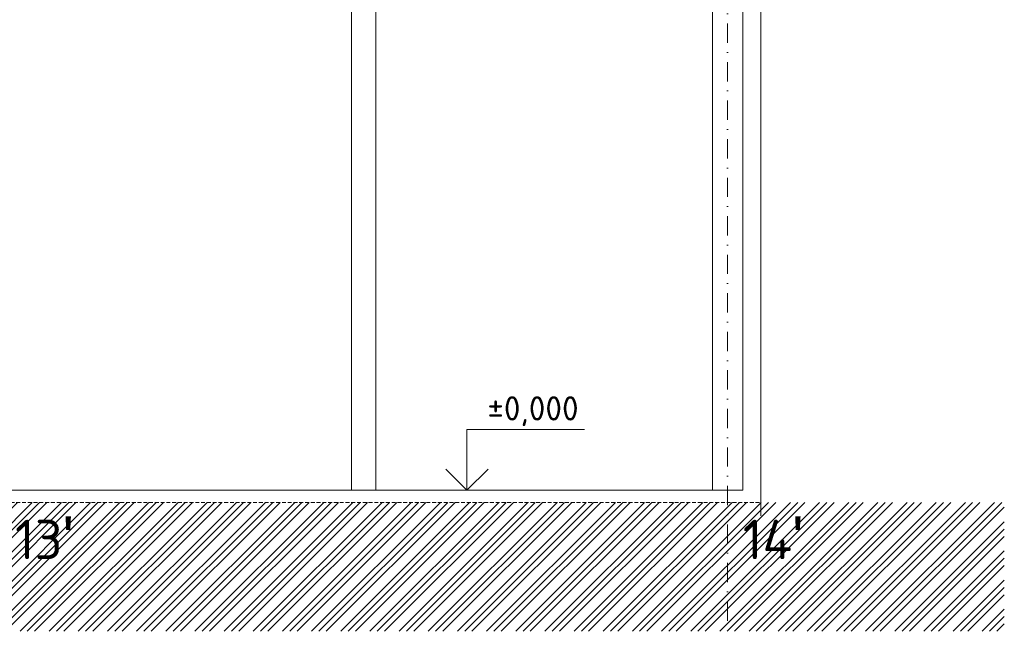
# Model space of a CAD drawing. Header units: millimetres. Extents: x -725694 to 5289369, y -1488057 to 2187451.
# Tile 121 of 656: x 138877 to 155112, y -47075 to -36878. Entities that reach past the tile are written whole.
import ezdxf
from ezdxf.enums import TextEntityAlignment as Align

# ---------------------------------------------------------------- set-up
doc = ezdxf.new("R2010")
doc.units = ezdxf.units.MM
for name, pattern in [('CENTERX2', [101.6, 63.5, -12.7, 12.7, -12.7]), ('DASHDOT', [25.4, 12.7, -6.35, 0, -6.35]), ('HIDDEN', [9.525, 6.35, -3.175])]:
    doc.linetypes.add(name, pattern=pattern)
doc.layers.add('0 @ 200', color=7, linetype='Continuous')
for name, color, linetype, lineweight in [('A99_N_kce-pohl', 1, 'Continuous', 9), ('A99_N_koty-200-vysk', 6, 'Continuous', 9), ('A99_N_txt-popis-200', 240, 'Continuous', 5), ('A99_S_kce-pohl', 7, 'Continuous', 5), ('A99_S_kce-rez-sil', 7, 'Continuous', 15), ('A99_S_osy', 1, 'CENTERX2', 5), ('A99_S_sraf', 252, 'Continuous', 9)]:
    doc.layers.add(name, color=color, linetype=linetype, lineweight=lineweight)
doc.styles.add('A99_kota', font='isocpeur.ttf', dxfattribs={"height": 2})
doc.styles.add('ad_popis 100', font='isocpeur.ttf', dxfattribs={"height": 200})

# ---------------------------------------------------------------- blocks, each defined once
blk = doc.blocks.new('*U24')
at = {"color": 0, "linetype": 'ByBlock', "lineweight": -2}
blk.add_line((-3, 0), (7, 0), dxfattribs=at)
for points in [[(0, 0), (0, 5), (0, 5), (9.7, 5)], [(-1.75, 1.75), (0, 0), (1.75, 1.75)]]:
    blk.add_lwpolyline(points, dxfattribs=at)
at = {"color": 0, "linetype": 'ByBlock', "lineweight": -2, "style": 'A99_kota'}
for tag, p in [('VYSKA', (9.2, 7.75)), ('POPIS', (9.2, 4.5))]:
    blk.add_attdef(tag, text='', height=2, dxfattribs=at).set_placement(p, align=Align.TOP_RIGHT)
blk = doc.blocks.new('*U6548')
at = {"layer": 'A99_N_koty-200-vysk', "lineweight": 5}
ref = blk.add_blockref('*U24', (146252, -44635), dxfattribs=dict(at, xscale=200, yscale=200, zscale=200))
ref.add_attrib('VYSKA', '±0,000', dxfattribs={"layer": '0 @ 200', "color": 0, "linetype": 'ByBlock', "lineweight": -2, "height": 400, "style": 'A99_kota'}).set_placement((148093, -43085), align=Align.TOP_RIGHT)
at = {"layer": 'A99_N_koty-200-vysk', "lineweight": 5, "xscale": 200, "yscale": 200, "zscale": 200}
blk.add_blockref('*U24', (146252, -44635), dxfattribs=at)
blk.add_blockref('*U24', (146252, -44635), dxfattribs=at)
blk.add_blockref('*U24', (146252, -44635), dxfattribs=at)
blk.add_blockref('*U24', (146252, -44635), dxfattribs=at)
blk.add_blockref('*U24', (146252, -44635), dxfattribs=at)
blk.add_blockref('*U24', (146252, -44635), dxfattribs=at)

msp = doc.modelspace()

# ---------------------------------------------------------------- hatches: boundary and pattern name
at = {"layer": 'A99_S_sraf', "linetype": 'Continuous', "lineweight": 0}
h = msp.add_hatch(dxfattribs=at)
h.set_pattern_fill('ZEM_PUVODNI', color=256, scale=85, angle=180)
h.set_pattern_definition([(225, (0, 0), (240.4163, -240.4163), []), (225, (-120.2, 1e-14), (240.4163, -240.4163), []), (225, (-240.4, 3e-14), (240.4163, -240.4163), [])])
h.paths.add_polyline_path([(5750, -44835.1), (-646.9, -45035), (-4963.8, -45035), (-4963.8, -46960), (155112.5, -46960), (155112.5, -44835)])

# ---------------------------------------------------------------- linework, layer by layer
at = {"layer": 'A99_S_kce-pohl', "linetype": 'Continuous'}
for p, q in [((150300, -44635), (150300, -32611.9)), ((144350, -44635), (144350, -33515)), ((144750, -44635), (144750, -33515))]:
    msp.add_line(p, q, dxfattribs=at)
at = {"layer": 'A99_S_kce-rez-sil'}
for p, q in [((151100, -45055), (151100, -30335)), ((150800, -44635), (150802.5, -30975))]:
    msp.add_line(p, q, dxfattribs=at)
at = {"layer": 'A99_S_kce-rez-sil', "linetype": 'Continuous'}
msp.add_line((5450, -44635), (150800, -44635), dxfattribs=at)
at = {"layer": 'A99_S_kce-rez-sil', "color": 7, "linetype": 'HIDDEN', "lineweight": 5, "ltscale": 10}
msp.add_line((5756.2, -44834.9), (151100, -44835), dxfattribs=at)
at = {"layer": 'A99_S_osy', "linetype": 'DASHDOT', "lineweight": 5, "ltscale": 25}
msp.add_line((150550, -28685), (150550, -47075), dxfattribs=at)

# ---------------------------------------------------------------- block references
at = {"layer": 'A99_N_kce-pohl', "color": 3, "linetype": 'Continuous', "lineweight": 0}
msp.add_blockref('*U6548', (0, 0), dxfattribs=at)

# ---------------------------------------------------------------- texts
at = {"layer": 'A99_N_txt-popis-200', "color": 1, "lineweight": 0, "char_height": 650, "attachment_point": 1, "style": 'ad_popis 100'}
for s, insert in [("13{\\fArial|b0|i0|c238|p34;\\H1.08333x;'}", (138800, -45066.5)), ("14{\\fArial|b0|i0|c238|p34;\\H1.08333x;'}", (150800, -45066.5))]:
    msp.add_mtext_dynamic_manual_height_columns(s, width=832.5, gutter_width=1000, heights=[0], dxfattribs=dict(at, insert=insert))

doc.saveas('drawing.dxf')
